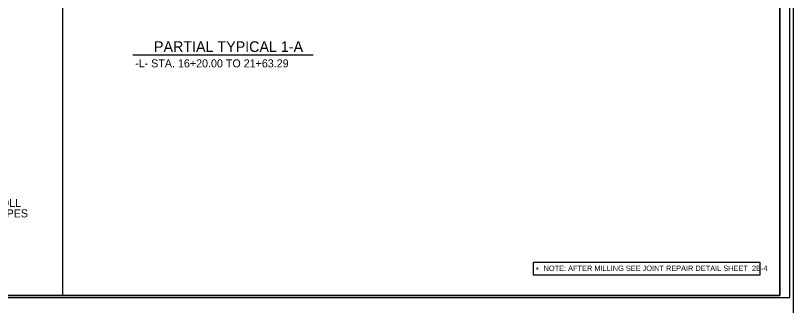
# Model space of a CAD drawing. Extents: x 2320980 to 2456309, y 595047 to 606177.
# Drawn here: x 2455851.6 to 2456045.5, y 597181.6 to 597253.7 of the extents above; entities that cross this region are included whole.
import ezdxf

# ---------------------------------------------------------------- set-up
doc = ezdxf.new("R2010")
doc.units = 0
for name, color, linetype in [('Old_Level_11', 7, 'Continuous'), ('Old_Level_2', 7, 'Continuous'), ('Old_Level_21', 7, 'Continuous'), ('Old_Level_3', 7, 'Continuous'), ('Prop Dimension Text', 7, 'Continuous'), ('Sheet Plan CELL', 7, 'Continuous'), ('Sheet Plot Border Inside CELL', 7, 'Continuous'), ('Sheet Plot Border Outside CELL', 7, 'Continuous'), ('Typical Pavement Slope CELL', 7, 'Continuous')]:
    doc.layers.add(name, color=color, linetype=linetype)

msp = doc.modelspace()

# ---------------------------------------------------------------- linework, layer by layer
at = {"layer": 'Old_Level_11'}
msp.add_lwpolyline([(2455742.1, 597184.08), (2455863.37, 597184.08), (2455863.37, 597293.82), (2455742.1, 597293.82)], close=True, dxfattribs=at)
at = {"layer": 'Old_Level_21'}
msp.add_lwpolyline([(2455980.74, 597192.3), (2456037.11, 597192.3), (2456037.11, 597189.08), (2455980.74, 597189.08)], close=True, dxfattribs=at)
at = {"layer": 'Old_Level_3'}
msp.add_line((2455880.86, 597243.88), (2455925.78, 597243.88), dxfattribs=at)
at = {"layer": 'Sheet Plan CELL'}
for points in [[(2456042.11, 597394.08), (2455742.1, 597394.08), (2455742.1, 597184.08), (2456042.11, 597184.08)], [(2455742.1, 597184.08), (2455742.1, 597394.07), (2456002.1, 597394.08), (2456002.1, 597364.07), (2456042.11, 597364.06), (2456042.11, 597184.08)]]:
    msp.add_lwpolyline(points, close=True, dxfattribs=at)
at = {"layer": 'Sheet Plot Border Inside CELL'}
msp.add_lwpolyline([(2455711.41, 597183.57), (2456044.6, 597183.58), (2456044.61, 597394.57), (2455711.41, 597394.57)], close=True, dxfattribs=at)
at = {"layer": 'Sheet Plot Border Outside CELL'}
msp.add_lwpolyline([(2455708.81, 597179.57), (2456045.51, 597179.57), (2456045.51, 597398.57), (2455708.81, 597398.57)], close=True, dxfattribs=at)

# ---------------------------------------------------------------- texts
at = {"layer": 'Old_Level_2'}
for s, height, p in [('PARTIAL TYPICAL 1-A', 2.66, (2455886.12, 597244.62)), ('-L- STA. 16+20.00 TO 21+63.29', 1.995, (2455881.42, 597240.79))]:
    msp.add_text(s, height=height, dxfattribs=at).set_placement(p)
at = {"layer": 'Old_Level_21'}
msp.add_text('NOTE: AFTER MILLING SEE JOINT REPAIR DETAIL SHEET  2B-4', height=1.33, dxfattribs=at).set_placement((2455983.22, 597190.15))
at = {"layer": 'Prop Dimension Text'}
for s, p in [('*INSTALL GEOTEXTILE FOR SUBGRADE STABILIZATION WITH MINIMUM ROLL', (2455753.11, 597206.08)), ('WIDTH UNDER ROADWAY EDGES AND SHOULDERS ADJACENT TO FILL SLOPES', (2455750.66, 597203.47))]:
    msp.add_text(s, height=1.995, rotation=360, dxfattribs=at).set_placement(p)
at = {"layer": 'Typical Pavement Slope CELL'}
msp.add_text('*', height=1.5, rotation=333.4341, dxfattribs=at).set_placement((2455980.82, 597189.96))

doc.saveas('drawing.dxf')
